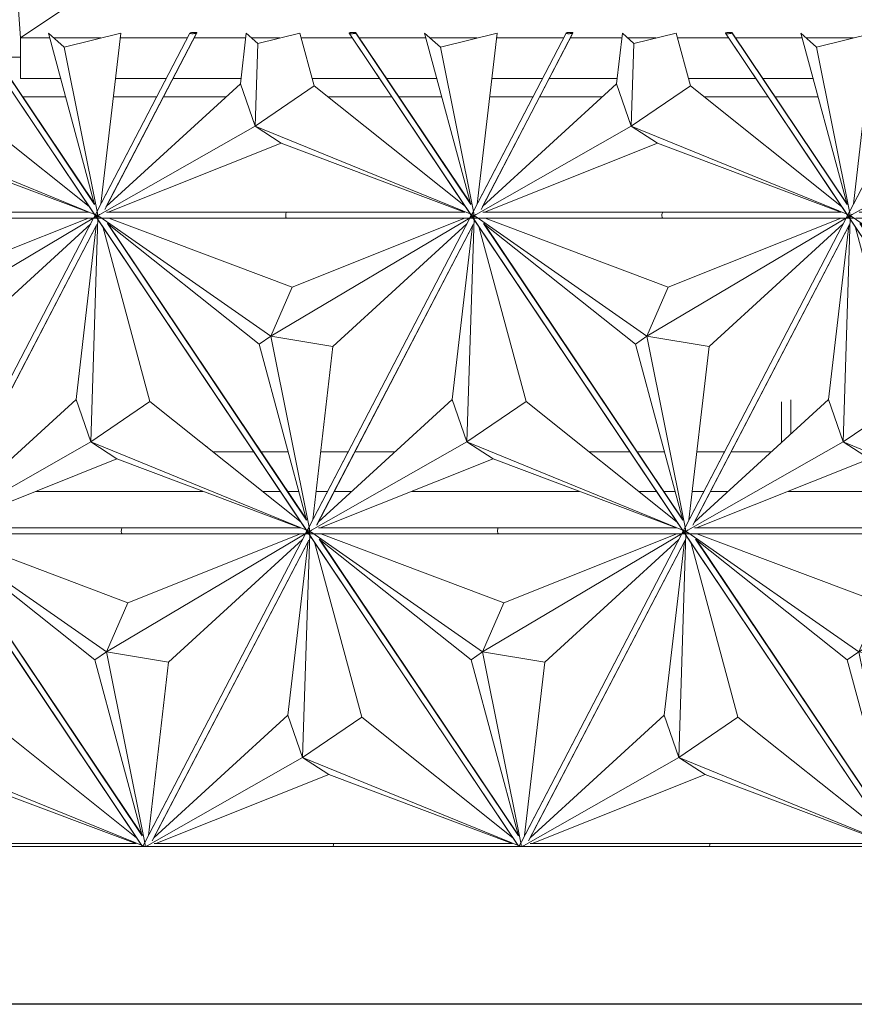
# Model space of a CAD drawing. Header units: inches. Extents: x 424 to 2043, y -237 to 445.
# Tile 277 of 656: x 672.47 to 680.93, y 151.58 to 161.56. Entities that reach past the tile are written whole.
import ezdxf

# ---------------------------------------------------------------- set-up
doc = ezdxf.new("R2010")
doc.units = ezdxf.units.IN
doc.header["$MEASUREMENT"] = 0
for name, color, linetype, lineweight in [('A-FLOR', 192, 'Continuous', 9), ('A-GENM', 13, 'Continuous', 9), ('A-GLAZ-CURT', 52, 'Continuous', 9), ('A-ROOF', 132, 'Continuous', 9), ('A-WALL', 113, 'Continuous', 9)]:
    doc.layers.add(name, color=color, linetype=linetype, lineweight=lineweight)

# ---------------------------------------------------------------- blocks, each defined once
blk = doc.blocks.new('Generic Models 1 - Generic Models 1-135348-West')
at = {"layer": 'A-GENM'}
blk.add_line((-64.3751, 1.6), (-6.1369, 1.6), dxfattribs=at)
blk = doc.blocks.new('Family2 - Family2-V141-West')
at = {"layer": 'A-GLAZ-CURT'}
for p, q in [((-56.9086, 4.8243), (-54.7435, 1.6)), ((-54.9484, 4.83), (-56.775, 4.83)), ((-54.9506, 4.8293), (-56.7577, 4.8293)), ((-53.1435, 4.8293), (-54.9506, 4.8293)), ((-53.1402, 4.83), (-54.9484, 4.83)), ((-56.8428, 4.7831), (-55.1097, 3.5734)), ((-56.8428, 4.7831), (-55.1097, 3.5734)), ((-56.8067, 4.77), (-54.9484, 4.77)), ((-55.2277, 3.4906), (-56.7662, 4.7156)), ((-54.7477, 1.7096), (-56.7662, 4.7156)), ((-54.7453, 1.7104), (-56.7646, 4.7176)), ((-54.8935, 4.0716), (-56.7514, 4.77)), ((-53.0701, 4.7831), (-55.1097, 3.5734)), ((-53.0701, 4.7831), (-55.1097, 3.5734)), ((-54.9484, 4.77), (-53.0931, 4.77)), ((-54.8935, 4.0716), (-53.1409, 4.77)), ((-53.0908, 4.7687), (-54.7133, 1.6535)), ((-54.644, 1.6566), (-53.0568, 4.7042)), ((-54.6288, 1.6871), (-53.0641, 4.6913)), ((-54.4788, 3.468), (-53.1202, 4.7121)), ((-55.1097, 3.5734), (-54.8935, 4.0716)), ((-55.1097, 3.5734), (-54.8935, 4.0716)), ((-55.2277, 3.4906), (-55.1097, 3.5734)), ((-55.1097, 3.5734), (-55.2277, 3.4906)), ((-55.1097, 3.5734), (-54.7181, 1.6189)), ((-54.4788, 3.468), (-55.1097, 3.5734)), ((-55.1097, 3.5734), (-54.7181, 1.6189)), ((-55.1097, 3.5734), (-54.4788, 3.468)), ((-54.7477, 1.7096), (-55.2277, 3.4906)), ((-54.6838, 1.7099), (-54.4788, 3.468))]:
    blk.add_line(p, q, dxfattribs=at)
for start_param, end_param in [(0.222018, 3.141593), (6.243403, 6.505203)]:
    blk.add_ellipse((-54.9484, 4.8), major_axis=(0, 0.03), ratio=0.333723, start_param=start_param, end_param=end_param, dxfattribs=at)
for points, knots in [([(-56.8898, 4.8081), (-56.8884, 4.8071), (-56.885, 4.8048), (-56.8793, 4.8012), (-56.8727, 4.7973), (-56.8659, 4.7934), (-56.8589, 4.7896), (-56.8519, 4.786), (-56.8458, 4.7831), (-56.8421, 4.7814), (-56.8408, 4.7808)], [0.3428238, 0.3428238, 0.3428238, 0.3428238, 0.375, 0.4166667, 0.4583333, 0.5, 0.5416667, 0.5833333, 0.625, 0.6503032, 0.6503032, 0.6503032, 0.6503032]), ([(-53.0264, 4.808), (-53.0279, 4.8071), (-53.0316, 4.8048), (-53.0376, 4.8012), (-53.0441, 4.7973), (-53.0505, 4.7934), (-53.0568, 4.7896), (-53.0627, 4.786), (-53.0679, 4.7829), (-53.071, 4.7811), (-53.0722, 4.7803)], [0.3430836, 0.3430836, 0.3430836, 0.3430836, 0.375, 0.4166667, 0.4583333, 0.5, 0.5416667, 0.5833333, 0.625, 0.6569164, 0.6569164, 0.6569164, 0.6569164]), ([(-54.718, 1.6181), (-54.718, 1.6172), (-54.718, 1.615), (-54.7179, 1.6117), (-54.7178, 1.6069), (-54.7177, 1.6029), (-54.7175, 1.6002), (-54.7175, 1.6)], [-0.6422027, -0.6422027, -0.6422027, -0.6422027, -0.625, -0.6041667, -0.5833333, -0.5416667, -0.537574, -0.537574, -0.537574, -0.537574])]:
    blk.add_open_spline(points, degree=3, knots=knots, dxfattribs=at)
blk = doc.blocks.new('Family2 - Family2-V142-West')
at = {"layer": 'A-GLAZ-CURT'}
for p, q in [((-53.0932, 4.8243), (-50.9281, 1.6)), ((-51.133, 4.83), (-52.9596, 4.83)), ((-51.1352, 4.8293), (-52.9423, 4.8293)), ((-49.3281, 4.8293), (-51.1352, 4.8293)), ((-49.3248, 4.83), (-51.133, 4.83)), ((-53.0274, 4.7831), (-51.2942, 3.5734)), ((-53.0274, 4.7831), (-51.2942, 3.5734)), ((-52.9913, 4.77), (-51.133, 4.77)), ((-51.4123, 3.4906), (-52.9508, 4.7156)), ((-50.9323, 1.7096), (-52.9508, 4.7156)), ((-50.9299, 1.7104), (-52.9492, 4.7176)), ((-51.0781, 4.0716), (-52.936, 4.77)), ((-49.2547, 4.7831), (-51.2942, 3.5734)), ((-49.2547, 4.7831), (-51.2942, 3.5734)), ((-51.133, 4.77), (-49.2777, 4.77)), ((-51.0781, 4.0716), (-49.3255, 4.77)), ((-49.2754, 4.7687), (-50.8979, 1.6535)), ((-50.8286, 1.6566), (-49.2414, 4.7042)), ((-50.8133, 1.6871), (-49.2486, 4.6913)), ((-50.6634, 3.468), (-49.3048, 4.7121)), ((-51.2942, 3.5734), (-51.0781, 4.0716)), ((-51.2942, 3.5734), (-51.0781, 4.0716)), ((-51.4123, 3.4906), (-51.2942, 3.5734)), ((-51.2942, 3.5734), (-51.4123, 3.4906)), ((-51.2942, 3.5734), (-50.9027, 1.6189)), ((-50.6634, 3.468), (-51.2942, 3.5734)), ((-51.2942, 3.5734), (-50.9027, 1.6189)), ((-51.2942, 3.5734), (-50.6634, 3.468)), ((-50.9323, 1.7096), (-51.4123, 3.4906)), ((-50.8684, 1.7099), (-50.6634, 3.468))]:
    blk.add_line(p, q, dxfattribs=at)
for start_param, end_param in [(0.222018, 3.141593), (6.243403, 6.505203)]:
    blk.add_ellipse((-51.133, 4.8), major_axis=(0, 0.03), ratio=0.333723, start_param=start_param, end_param=end_param, dxfattribs=at)
for points, knots in [([(-53.0744, 4.8081), (-53.073, 4.8071), (-53.0696, 4.8048), (-53.0639, 4.8012), (-53.0573, 4.7973), (-53.0505, 4.7934), (-53.0435, 4.7896), (-53.0364, 4.786), (-53.03, 4.7829), (-53.026, 4.7811), (-53.0242, 4.7803)], [0.3428238, 0.3428238, 0.3428238, 0.3428238, 0.375, 0.4166667, 0.4583333, 0.5, 0.5416667, 0.5833333, 0.625, 0.6571762, 0.6571762, 0.6571762, 0.6571762]), ([(-49.2109, 4.808), (-49.2125, 4.8071), (-49.2162, 4.8048), (-49.2222, 4.8012), (-49.2286, 4.7973), (-49.2351, 4.7934), (-49.2413, 4.7896), (-49.2473, 4.786), (-49.2525, 4.7829), (-49.2555, 4.7811), (-49.2568, 4.7803)], [0.3430836, 0.3430836, 0.3430836, 0.3430836, 0.375, 0.4166667, 0.4583333, 0.5, 0.5416667, 0.5833333, 0.625, 0.6569164, 0.6569164, 0.6569164, 0.6569164]), ([(-50.9025, 1.6181), (-50.9025, 1.6172), (-50.9026, 1.615), (-50.9025, 1.6117), (-50.9024, 1.6069), (-50.9023, 1.6029), (-50.9021, 1.6002), (-50.9021, 1.6)], [-0.6422027, -0.6422027, -0.6422027, -0.6422027, -0.625, -0.6041667, -0.5833333, -0.5416667, -0.537574, -0.537574, -0.537574, -0.537574])]:
    blk.add_open_spline(points, degree=3, knots=knots, dxfattribs=at)
blk = doc.blocks.new('Family2 - Family2-V143-West')
at = {"layer": 'A-GLAZ-CURT'}
for p, q in [((-49.2777, 4.8243), (-47.1126, 1.6)), ((-47.3176, 4.83), (-49.1442, 4.83)), ((-47.3198, 4.8293), (-49.1272, 4.8293)), ((-45.5127, 4.8293), (-47.3198, 4.8293)), ((-45.5093, 4.83), (-47.3176, 4.83)), ((-49.212, 4.7831), (-47.4788, 3.5734)), ((-49.212, 4.7831), (-47.4788, 3.5734)), ((-49.1759, 4.77), (-47.3176, 4.77)), ((-47.5968, 3.4906), (-49.1353, 4.7156)), ((-47.1168, 1.7096), (-49.1353, 4.7156)), ((-47.1145, 1.7104), (-49.1338, 4.7176)), ((-47.2627, 4.0716), (-49.1206, 4.77)), ((-45.4392, 4.7831), (-47.4788, 3.5734)), ((-45.4392, 4.7831), (-47.4788, 3.5734)), ((-47.3176, 4.77), (-45.4623, 4.77)), ((-47.2627, 4.0716), (-45.51, 4.77)), ((-45.46, 4.7687), (-47.0824, 1.6535)), ((-47.0132, 1.6566), (-45.4259, 4.7042)), ((-46.9979, 1.6871), (-45.4332, 4.6913)), ((-46.848, 3.468), (-45.4893, 4.7121)), ((-47.4788, 3.5734), (-47.2627, 4.0716)), ((-47.4788, 3.5734), (-47.2627, 4.0716)), ((-47.5968, 3.4906), (-47.4788, 3.5734)), ((-47.4788, 3.5734), (-47.5968, 3.4906)), ((-47.4788, 3.5734), (-47.0872, 1.6189)), ((-46.848, 3.468), (-47.4788, 3.5734)), ((-47.4788, 3.5734), (-47.0872, 1.6189)), ((-47.4788, 3.5734), (-46.848, 3.468)), ((-47.1168, 1.7096), (-47.5968, 3.4906)), ((-47.053, 1.7099), (-46.848, 3.468))]:
    blk.add_line(p, q, dxfattribs=at)
for start_param, end_param in [(0.222018, 3.141593), (6.243403, 6.505203)]:
    blk.add_ellipse((-47.3176, 4.8), major_axis=(0, 0.03), ratio=0.333723, start_param=start_param, end_param=end_param, dxfattribs=at)
for points, knots in [([(-49.2589, 4.8081), (-49.2575, 4.8071), (-49.2541, 4.8048), (-49.2485, 4.8012), (-49.2419, 4.7973), (-49.2351, 4.7934), (-49.2281, 4.7896), (-49.221, 4.786), (-49.2146, 4.7829), (-49.2105, 4.7811), (-49.2088, 4.7803)], [0.3428238, 0.3428238, 0.3428238, 0.3428238, 0.375, 0.4166667, 0.4583333, 0.5, 0.5416667, 0.5833333, 0.625, 0.6571762, 0.6571762, 0.6571762, 0.6571762]), ([(-45.3955, 4.808), (-45.3971, 4.8071), (-45.4008, 4.8048), (-45.4067, 4.8012), (-45.4132, 4.7973), (-45.4196, 4.7934), (-45.4259, 4.7896), (-45.4319, 4.786), (-45.4371, 4.7829), (-45.4401, 4.7811), (-45.4414, 4.7803)], [0.3430836, 0.3430836, 0.3430836, 0.3430836, 0.375, 0.4166667, 0.4583333, 0.5, 0.5416667, 0.5833333, 0.625, 0.6569164, 0.6569164, 0.6569164, 0.6569164]), ([(-47.0871, 1.6181), (-47.0871, 1.6172), (-47.0871, 1.615), (-47.0871, 1.6117), (-47.087, 1.6069), (-47.0868, 1.6029), (-47.0867, 1.6002), (-47.0867, 1.6)], [-0.6422027, -0.6422027, -0.6422027, -0.6422027, -0.625, -0.6041667, -0.5833333, -0.5416667, -0.537574, -0.537574, -0.537574, -0.537574])]:
    blk.add_open_spline(points, degree=3, knots=knots, dxfattribs=at)
blk = doc.blocks.new('Family2 - Family2-154967-West')
at = {"layer": 'A-GLAZ-CURT'}
for p, q in [((-56.8705, 4.8372), (-56.9047, 4.7717)), ((-56.8621, 4.8535), (-56.8695, 4.8392)), ((-56.9063, 4.7687), (-58.5361, 1.6392)), ((-58.4595, 1.6566), (-56.8722, 4.7042)), ((-58.4442, 1.6871), (-56.8795, 4.6913)), ((-56.8795, 4.6913), (-57.0847, 2.932)), ((-56.9356, 2.5007), (-56.8631, 4.7702)), ((-56.9356, 2.5007), (-56.8631, 4.7702)), ((-56.8561, 4.7462), (-54.7598, 1.6243)), ((-54.7477, 1.7096), (-56.7662, 4.7156)), ((-54.7453, 1.7104), (-56.7646, 4.7176)), ((-56.814, 4.6838), (-56.3358, 2.9094)), ((-57.0847, 2.932), (-58.4442, 1.6871)), ((-57.0847, 2.932), (-56.9356, 2.5007)), ((-56.9356, 2.5007), (-57.0847, 2.932)), ((-56.3358, 2.9094), (-56.9356, 2.5007)), ((-56.9356, 2.5007), (-56.3358, 2.9094)), ((-56.3358, 2.9094), (-54.8029, 1.6889)), ((-58.5111, 1.6049), (-56.9356, 2.5007)), ((-58.5111, 1.6049), (-56.9356, 2.5007)), ((-54.7384, 1.6049), (-56.9356, 2.5007)), ((-56.9356, 2.5007), (-56.6699, 2.3284)), ((-54.7384, 1.6049), (-56.9356, 2.5007)), ((-56.9356, 2.5007), (-56.6699, 2.3284)), ((-56.6699, 2.3284), (-58.4244, 1.6293)), ((-56.6699, 2.3284), (-54.8102, 1.6293)), ((-58.5372, 1.6372), (-58.5566, 1.6)), ((-56.615, 1.63), (-58.4417, 1.63)), ((-56.6173, 1.6293), (-58.4244, 1.6293)), ((-54.8102, 1.6293), (-56.6173, 1.6293)), ((-54.8068, 1.63), (-56.615, 1.63))]:
    blk.add_line(p, q, dxfattribs=at)
for start_param, end_param in [(0.222018, 1.571066), (6.243403, 6.505203)]:
    blk.add_ellipse((-56.615, 1.6), major_axis=(0, 0.03), ratio=0.333723, start_param=start_param, end_param=end_param, dxfattribs=at)
for points, knots in [([(-56.8631, 4.7701), (-56.8633, 4.7709), (-56.8636, 4.7728), (-56.864, 4.7758), (-56.8646, 4.7803), (-56.8653, 4.7861), (-56.8659, 4.7934), (-56.8664, 4.8007), (-56.8666, 4.8069), (-56.8667, 4.8117), (-56.8668, 4.815), (-56.8668, 4.8172), (-56.8667, 4.8181)], [-0.6415162, -0.6415162, -0.6415162, -0.6415162, -0.625, -0.6041667, -0.5833333, -0.5416667, -0.5, -0.4583333, -0.4166667, -0.3958333, -0.375, -0.3577973, -0.3577973, -0.3577973, -0.3577973]), ([(-58.5216, 1.6), (-58.521, 1.6004), (-58.5182, 1.6021), (-58.5137, 1.6048), (-58.51, 1.6071), (-58.5084, 1.608)], [0.5705846, 0.5705846, 0.5705846, 0.5705846, 0.58333333, 0.625, 0.65691645, 0.65691645, 0.65691645, 0.65691645]), ([(-54.7285, 1.6), (-54.7292, 1.6004), (-54.7319, 1.6021), (-54.7362, 1.6048), (-54.7396, 1.6071), (-54.741, 1.6081)], [0.5705846, 0.5705846, 0.5705846, 0.5705846, 0.58333333, 0.625, 0.65717622, 0.65717622, 0.65717622, 0.65717622])]:
    blk.add_open_spline(points, degree=3, knots=knots, dxfattribs=at)
blk = doc.blocks.new('Family2 - Family2-V140-West')
at = {"layer": 'A-GLAZ-CURT'}
for p, q in [((-62.8728, 8.0243), (-60.6715, 4.7462)), ((-60.9126, 8.03), (-62.7392, 8.03)), ((-60.9148, 8.0293), (-62.7219, 8.0293)), ((-59.1077, 8.0293), (-60.9148, 8.0293)), ((-59.1044, 8.03), (-60.9126, 8.03)), ((-62.807, 7.9831), (-61.0739, 6.7734)), ((-62.807, 7.9831), (-61.0739, 6.7734)), ((-62.7709, 7.97), (-60.9126, 7.97)), ((-61.1919, 6.6906), (-62.7304, 7.9156)), ((-60.7119, 4.9096), (-62.7304, 7.9156)), ((-60.7095, 4.9104), (-62.7288, 7.9176)), ((-60.8577, 7.2716), (-62.7156, 7.97)), ((-59.0343, 7.9831), (-61.0739, 6.7734)), ((-59.0343, 7.9831), (-61.0739, 6.7734)), ((-60.9126, 7.97), (-59.0573, 7.97)), ((-60.8577, 7.2716), (-59.1051, 7.97)), ((-59.0543, 7.97), (-60.6775, 4.8535)), ((-60.6083, 4.8566), (-59.021, 7.9042)), ((-60.593, 4.8871), (-59.0283, 7.8913)), ((-60.443, 6.668), (-59.0844, 7.9121)), ((-61.0739, 6.7734), (-60.8577, 7.2716)), ((-61.0739, 6.7734), (-60.8577, 7.2716)), ((-61.1919, 6.6906), (-61.0739, 6.7734)), ((-61.0739, 6.7734), (-61.1919, 6.6906)), ((-60.7119, 4.9096), (-61.1919, 6.6906)), ((-61.0739, 6.7734), (-60.6823, 4.8189)), ((-60.443, 6.668), (-61.0739, 6.7734)), ((-61.0739, 6.7734), (-60.6823, 4.8189)), ((-61.0739, 6.7734), (-60.443, 6.668)), ((-60.648, 4.9099), (-60.443, 6.668))]:
    blk.add_line(p, q, dxfattribs=at)
for start_param, end_param in [(0.222018, 3.141593), (6.243403, 6.505203)]:
    blk.add_ellipse((-60.9126, 8), major_axis=(0, 0.03), ratio=0.333723, start_param=start_param, end_param=end_param, dxfattribs=at)
for points, knots in [([(-62.854, 8.0081), (-62.8526, 8.0071), (-62.8492, 8.0048), (-62.8435, 8.0012), (-62.837, 7.9973), (-62.8301, 7.9934), (-62.8231, 7.9896), (-62.8161, 7.986), (-62.8096, 7.9829), (-62.8056, 7.9811), (-62.8039, 7.9803)], [0.3428238, 0.3428238, 0.3428238, 0.3428238, 0.375, 0.4166667, 0.4583333, 0.5, 0.5416667, 0.5833333, 0.625, 0.6571762, 0.6571762, 0.6571762, 0.6571762]), ([(-58.9906, 8.008), (-58.9921, 8.0071), (-58.9959, 8.0048), (-59.0018, 8.0012), (-59.0083, 7.9973), (-59.0147, 7.9934), (-59.021, 7.9896), (-59.0269, 7.986), (-59.0321, 7.9829), (-59.0352, 7.9811), (-59.0364, 7.9803)], [0.3430836, 0.3430836, 0.3430836, 0.3430836, 0.375, 0.4166667, 0.4583333, 0.5, 0.5416667, 0.5833333, 0.625, 0.6569164, 0.6569164, 0.6569164, 0.6569164]), ([(-60.6822, 4.8181), (-60.6822, 4.8172), (-60.6822, 4.815), (-60.6821, 4.8117), (-60.6821, 4.8069), (-60.6818, 4.8007), (-60.6813, 4.7934), (-60.6807, 4.7861), (-60.68, 4.7803), (-60.6795, 4.7758), (-60.679, 4.7728), (-60.6787, 4.7709), (-60.6785, 4.7701)], [-0.6422027, -0.6422027, -0.6422027, -0.6422027, -0.625, -0.6041667, -0.5833333, -0.5416667, -0.5, -0.4583333, -0.4166667, -0.3958333, -0.375, -0.3584838, -0.3584838, -0.3584838, -0.3584838])]:
    blk.add_open_spline(points, degree=3, knots=knots, dxfattribs=at)
blk = doc.blocks.new('Family2 - Family2-V181-West')
at = {"layer": 'A-GLAZ-CURT'}
for p, q in [((-55.2039, 8.0372), (-55.238, 7.9717)), ((-55.1954, 8.0535), (-55.2029, 8.0392)), ((-55.2391, 7.9696), (-56.8695, 4.8392)), ((-56.7928, 4.8566), (-55.2056, 7.9042)), ((-56.7775, 4.8871), (-55.2128, 7.8913)), ((-55.2128, 7.8913), (-55.418, 6.132)), ((-55.2689, 5.7007), (-55.1964, 7.9691)), ((-55.2689, 5.7007), (-55.1964, 7.9691)), ((-55.1895, 7.9462), (-53.0932, 4.8243)), ((-53.0811, 4.9096), (-55.0995, 7.9156)), ((-53.0787, 4.9104), (-55.098, 7.9176)), ((-55.1473, 7.8838), (-54.6691, 6.1094)), ((-55.418, 6.132), (-56.7775, 4.8871)), ((-55.418, 6.132), (-55.2689, 5.7007)), ((-55.2689, 5.7007), (-55.418, 6.132)), ((-54.6691, 6.1094), (-55.2689, 5.7007)), ((-55.2689, 5.7007), (-54.6691, 6.1094)), ((-54.6691, 6.1094), (-53.1362, 4.8889)), ((-56.8436, 4.8054), (-55.2689, 5.7007)), ((-56.8436, 4.8054), (-55.2689, 5.7007)), ((-53.0717, 4.8049), (-55.2689, 5.7007)), ((-55.2689, 5.7007), (-55.0033, 5.5284)), ((-53.0717, 4.8049), (-55.2689, 5.7007)), ((-55.2689, 5.7007), (-55.0033, 5.5284)), ((-55.0033, 5.5284), (-56.7577, 4.8293)), ((-55.0033, 5.5284), (-53.1435, 4.8293)), ((-56.8705, 4.8372), (-56.9047, 4.7717)), ((-54.9484, 4.83), (-56.775, 4.83)), ((-54.9506, 4.8293), (-56.7577, 4.8293)), ((-53.1435, 4.8293), (-54.9506, 4.8293)), ((-53.1402, 4.83), (-54.9484, 4.83)), ((-56.9055, 4.77), (-56.8241, 4.77)), ((-56.8212, 4.77), (-54.9484, 4.77)), ((-54.9484, 4.77), (-53.0931, 4.77)), ((-53.0907, 4.77), (-53.0087, 4.77)), ((-53.0058, 4.77), (-52.9913, 4.77))]:
    blk.add_line(p, q, dxfattribs=at)
for start_param, end_param in [(0.222018, 3.141593), (6.243403, 6.505203)]:
    blk.add_ellipse((-54.9484, 4.8), major_axis=(0, 0.03), ratio=0.333723, start_param=start_param, end_param=end_param, dxfattribs=at)
for points, knots in [([(-55.1965, 7.9701), (-55.1966, 7.9709), (-55.1969, 7.9728), (-55.1974, 7.9758), (-55.198, 7.9803), (-55.1986, 7.9861), (-55.1993, 7.9934), (-55.1997, 8.0007), (-55.2, 8.0069), (-55.2001, 8.0117), (-55.2001, 8.015), (-55.2001, 8.0172), (-55.2001, 8.0181)], [-0.6415162, -0.6415162, -0.6415162, -0.6415162, -0.625, -0.6041667, -0.5833333, -0.5416667, -0.5, -0.4583333, -0.4166667, -0.3958333, -0.375, -0.3577973, -0.3577973, -0.3577973, -0.3577973]), ([(-56.8877, 4.7803), (-56.8864, 4.7811), (-56.8833, 4.7829), (-56.8782, 4.786), (-56.8722, 4.7896), (-56.8659, 4.7934), (-56.8595, 4.7973), (-56.853, 4.8012), (-56.8467, 4.805), (-56.8427, 4.8075), (-56.8408, 4.8086)], [0.3430836, 0.3430836, 0.3430836, 0.3430836, 0.375, 0.4166667, 0.4583333, 0.5, 0.5416667, 0.5833333, 0.625, 0.6634343, 0.6634343, 0.6634343, 0.6634343]), ([(-53.0242, 4.7803), (-53.026, 4.7811), (-53.03, 4.7829), (-53.0364, 4.786), (-53.0435, 4.7896), (-53.0505, 4.7934), (-53.0573, 4.7973), (-53.0639, 4.8012), (-53.0696, 4.8048), (-53.073, 4.8071), (-53.0744, 4.8081)], [0.3428238, 0.3428238, 0.3428238, 0.3428238, 0.375, 0.4166667, 0.4583333, 0.5, 0.5416667, 0.5833333, 0.625, 0.6571762, 0.6571762, 0.6571762, 0.6571762])]:
    blk.add_open_spline(points, degree=3, knots=knots, dxfattribs=at)
blk = doc.blocks.new('Family2 - Family2-V163-West')
at = {"layer": 'A-GLAZ-CURT'}
for p, q in [((-17.0497, 8.0372), (-17.0838, 7.9717)), ((-17.0412, 8.0535), (-17.0486, 8.0392)), ((-17.0849, 7.9696), (-18.7153, 4.8392)), ((-18.6386, 4.8566), (-17.0513, 7.9042)), ((-18.6233, 4.8871), (-17.0586, 7.8913)), ((-17.0586, 7.8913), (-17.2638, 6.132)), ((-17.1147, 5.7007), (-17.0422, 7.9691)), ((-17.1147, 5.7007), (-17.0422, 7.9691)), ((-17.0352, 7.9462), (-14.9389, 4.8243)), ((-14.9268, 4.9096), (-16.9453, 7.9156)), ((-14.9245, 4.9104), (-16.9438, 7.9176)), ((-16.9931, 7.8838), (-16.5149, 6.1094)), ((-17.2638, 6.132), (-18.6233, 4.8871)), ((-17.2638, 6.132), (-17.1147, 5.7007)), ((-17.1147, 5.7007), (-17.2638, 6.132)), ((-16.5149, 6.1094), (-17.1147, 5.7007)), ((-17.1147, 5.7007), (-16.5149, 6.1094)), ((-16.5149, 6.1094), (-14.982, 4.8889)), ((-18.6894, 4.8054), (-17.1147, 5.7007)), ((-18.6894, 4.8054), (-17.1147, 5.7007)), ((-14.9175, 4.8049), (-17.1147, 5.7007)), ((-17.1147, 5.7007), (-16.8491, 5.5284)), ((-14.9175, 4.8049), (-17.1147, 5.7007)), ((-17.1147, 5.7007), (-16.8491, 5.5284)), ((-16.8491, 5.5284), (-18.6035, 4.8293)), ((-16.8491, 5.5284), (-14.9893, 4.8293)), ((-18.7163, 4.8372), (-18.7505, 4.7717)), ((-16.7942, 4.83), (-18.6208, 4.83)), ((-16.7964, 4.8293), (-18.6035, 4.8293)), ((-14.9893, 4.8293), (-16.7964, 4.8293)), ((-14.986, 4.83), (-16.7942, 4.83)), ((-18.7513, 4.77), (-18.6699, 4.77)), ((-18.667, 4.77), (-16.7942, 4.77)), ((-16.7942, 4.77), (-14.9389, 4.77)), ((-14.9365, 4.77), (-14.8544, 4.77)), ((-14.8516, 4.77), (-14.8371, 4.77))]:
    blk.add_line(p, q, dxfattribs=at)
for start_param, end_param in [(0.222018, 3.141593), (6.243403, 6.505203)]:
    blk.add_ellipse((-16.7942, 4.8), major_axis=(0, 0.03), ratio=0.333723, start_param=start_param, end_param=end_param, dxfattribs=at)
for points, knots in [([(-17.0423, 7.9701), (-17.0424, 7.9709), (-17.0427, 7.9728), (-17.0432, 7.9758), (-17.0438, 7.9803), (-17.0444, 7.9861), (-17.0451, 7.9934), (-17.0455, 8.0007), (-17.0458, 8.0069), (-17.0459, 8.0117), (-17.0459, 8.015), (-17.0459, 8.0172), (-17.0459, 8.0181)], [-0.6415162, -0.6415162, -0.6415162, -0.6415162, -0.625, -0.6041667, -0.5833333, -0.5416667, -0.5, -0.4583333, -0.4166667, -0.3958333, -0.375, -0.3577973, -0.3577973, -0.3577973, -0.3577973]), ([(-18.7334, 4.7803), (-18.7322, 4.7811), (-18.7291, 4.7829), (-18.7239, 4.786), (-18.718, 4.7896), (-18.7117, 4.7934), (-18.7053, 4.7973), (-18.6988, 4.8012), (-18.6929, 4.8048), (-18.6891, 4.8071), (-18.6876, 4.808)], [0.3430836, 0.3430836, 0.3430836, 0.3430836, 0.375, 0.4166667, 0.4583333, 0.5, 0.5416667, 0.5833333, 0.625, 0.6569164, 0.6569164, 0.6569164, 0.6569164]), ([(-14.87, 4.7803), (-14.8717, 4.7811), (-14.8758, 4.7829), (-14.8822, 4.786), (-14.8893, 4.7896), (-14.8963, 4.7934), (-14.9031, 4.7973), (-14.9097, 4.8012), (-14.9153, 4.8048), (-14.9187, 4.8071), (-14.9201, 4.8081)], [0.3428238, 0.3428238, 0.3428238, 0.3428238, 0.375, 0.4166667, 0.4583333, 0.5, 0.5416667, 0.5833333, 0.625, 0.6571762, 0.6571762, 0.6571762, 0.6571762])]:
    blk.add_open_spline(points, degree=3, knots=knots, dxfattribs=at)
blk = doc.blocks.new('Family2 - Family2-V182-West')
at = {"layer": 'A-GLAZ-CURT'}
for p, q in [((-47.5731, 8.0372), (-47.6072, 7.9717)), ((-47.5646, 8.0535), (-47.5717, 8.0398)), ((-47.6083, 7.9696), (-49.2387, 4.8392)), ((-49.162, 4.8566), (-47.5747, 7.9042)), ((-49.1467, 4.8871), (-47.582, 7.8913)), ((-47.582, 7.8913), (-47.7872, 6.132)), ((-47.6381, 5.7007), (-47.5656, 7.9691)), ((-47.6381, 5.7007), (-47.5656, 7.9691)), ((-47.5586, 7.9462), (-45.4623, 4.8243)), ((-45.4502, 4.9096), (-47.4687, 7.9156)), ((-45.4479, 4.9104), (-47.4671, 7.9176)), ((-47.5165, 7.8838), (-47.0383, 6.1094)), ((-47.7872, 6.132), (-49.1467, 4.8871)), ((-47.7872, 6.132), (-47.6381, 5.7007)), ((-47.6381, 5.7007), (-47.7872, 6.132)), ((-47.0383, 6.1094), (-47.6381, 5.7007)), ((-47.6381, 5.7007), (-47.0383, 6.1094)), ((-47.0383, 6.1094), (-45.5054, 4.8889)), ((-49.2128, 4.8054), (-47.6381, 5.7007)), ((-49.2128, 4.8054), (-47.6381, 5.7007)), ((-45.4409, 4.8049), (-47.6381, 5.7007)), ((-47.6381, 5.7007), (-47.3724, 5.5284)), ((-45.4409, 4.8049), (-47.6381, 5.7007)), ((-47.6381, 5.7007), (-47.3724, 5.5284)), ((-47.3724, 5.5284), (-49.1272, 4.8291)), ((-47.3724, 5.5284), (-45.5127, 4.8293)), ((-49.2397, 4.8372), (-49.2738, 4.7717)), ((-47.3176, 4.83), (-49.1442, 4.83)), ((-47.3198, 4.8293), (-49.1272, 4.8293)), ((-45.5127, 4.8293), (-47.3198, 4.8293)), ((-45.5093, 4.83), (-47.3176, 4.83)), ((-49.2747, 4.77), (-49.1932, 4.77)), ((-49.1904, 4.77), (-47.3176, 4.77)), ((-47.3176, 4.77), (-45.4623, 4.77)), ((-45.4599, 4.77), (-45.3778, 4.77)), ((-45.3749, 4.77), (-45.3604, 4.77))]:
    blk.add_line(p, q, dxfattribs=at)
for start_param, end_param in [(0.222018, 3.141593), (6.243403, 6.505203)]:
    blk.add_ellipse((-47.3176, 4.8), major_axis=(0, 0.03), ratio=0.333723, start_param=start_param, end_param=end_param, dxfattribs=at)
for points, knots in [([(-47.5656, 7.9701), (-47.5658, 7.9709), (-47.5661, 7.9728), (-47.5665, 7.9758), (-47.5671, 7.9803), (-47.5678, 7.9861), (-47.5684, 7.9934), (-47.5689, 8.0007), (-47.5691, 8.0069), (-47.5692, 8.0117), (-47.5693, 8.015), (-47.5693, 8.0172), (-47.5693, 8.0181)], [-0.6415162, -0.6415162, -0.6415162, -0.6415162, -0.625, -0.6041667, -0.5833333, -0.5416667, -0.5, -0.4583333, -0.4166667, -0.3958333, -0.375, -0.3577973, -0.3577973, -0.3577973, -0.3577973]), ([(-49.2568, 4.7803), (-49.2555, 4.7811), (-49.2525, 4.7829), (-49.2473, 4.786), (-49.2413, 4.7896), (-49.2351, 4.7934), (-49.2286, 4.7973), (-49.2222, 4.8012), (-49.2162, 4.8048), (-49.2125, 4.8071), (-49.2109, 4.808)], [0.3430836, 0.3430836, 0.3430836, 0.3430836, 0.375, 0.4166667, 0.4583333, 0.5, 0.5416667, 0.5833333, 0.625, 0.6569164, 0.6569164, 0.6569164, 0.6569164]), ([(-45.3934, 4.7803), (-45.3951, 4.7811), (-45.3991, 4.7829), (-45.4056, 4.786), (-45.4126, 4.7896), (-45.4196, 4.7934), (-45.4265, 4.7973), (-45.433, 4.8012), (-45.4387, 4.8048), (-45.4421, 4.8071), (-45.4435, 4.8081)], [0.3428238, 0.3428238, 0.3428238, 0.3428238, 0.375, 0.4166667, 0.4583333, 0.5, 0.5416667, 0.5833333, 0.625, 0.6571762, 0.6571762, 0.6571762, 0.6571762])]:
    blk.add_open_spline(points, degree=3, knots=knots, dxfattribs=at)
blk = doc.blocks.new('Family2 - Family2-V164-West')
at = {"layer": 'A-GLAZ-CURT'}
for p, q in [((-13.2343, 8.0372), (-13.2684, 7.9717)), ((-13.2258, 8.0535), (-13.2332, 8.0392)), ((-13.2695, 7.9696), (-14.8999, 4.8392)), ((-14.8232, 4.8566), (-13.2359, 7.9042)), ((-14.8079, 4.8871), (-13.2432, 7.8913)), ((-13.2432, 7.8913), (-13.4484, 6.132)), ((-13.2993, 5.7007), (-13.2268, 7.9691)), ((-13.2993, 5.7007), (-13.2268, 7.9691)), ((-13.2198, 7.9462), (-11.1235, 4.8243)), ((-11.1114, 4.9096), (-13.1299, 7.9156)), ((-11.1091, 4.9104), (-13.1283, 7.9176)), ((-13.1777, 7.8838), (-12.6995, 6.1094)), ((-13.4484, 6.132), (-14.8079, 4.8871)), ((-13.4484, 6.132), (-13.2993, 5.7007)), ((-13.2993, 5.7007), (-13.4484, 6.132)), ((-12.6995, 6.1094), (-13.2993, 5.7007)), ((-13.2993, 5.7007), (-12.6995, 6.1094)), ((-12.6995, 6.1094), (-11.1666, 4.8889)), ((-14.8748, 4.8049), (-13.2993, 5.7007)), ((-14.8748, 4.8049), (-13.2993, 5.7007)), ((-11.1021, 4.8049), (-13.2993, 5.7007)), ((-13.2993, 5.7007), (-13.0336, 5.5284)), ((-11.1021, 4.8049), (-13.2993, 5.7007)), ((-13.2993, 5.7007), (-13.0336, 5.5284)), ((-13.0336, 5.5284), (-14.7881, 4.8293)), ((-13.0336, 5.5284), (-11.1739, 4.8293)), ((-14.9009, 4.8372), (-14.935, 4.7717)), ((-12.9788, 4.83), (-14.8054, 4.83)), ((-12.981, 4.8293), (-14.7881, 4.8293)), ((-11.1739, 4.8293), (-12.981, 4.8293)), ((-11.1705, 4.83), (-12.9788, 4.83)), ((-14.9359, 4.77), (-14.8544, 4.77)), ((-14.8516, 4.77), (-12.9788, 4.77)), ((-12.9788, 4.77), (-11.1235, 4.77)), ((-11.1211, 4.77), (-11.039, 4.77)), ((-11.0361, 4.77), (-11.0216, 4.77))]:
    blk.add_line(p, q, dxfattribs=at)
for start_param, end_param in [(0.222018, 3.141593), (6.243403, 6.505203)]:
    blk.add_ellipse((-12.9788, 4.8), major_axis=(0, 0.03), ratio=0.333723, start_param=start_param, end_param=end_param, dxfattribs=at)
for points, knots in [([(-13.2268, 7.9701), (-13.227, 7.9709), (-13.2273, 7.9728), (-13.2278, 7.9758), (-13.2283, 7.9803), (-13.229, 7.9861), (-13.2296, 7.9934), (-13.2301, 8.0007), (-13.2303, 8.0069), (-13.2304, 8.0117), (-13.2305, 8.015), (-13.2305, 8.0172), (-13.2305, 8.0181)], [-0.6415162, -0.6415162, -0.6415162, -0.6415162, -0.625, -0.6041667, -0.5833333, -0.5416667, -0.5, -0.4583333, -0.4166667, -0.3958333, -0.375, -0.3577973, -0.3577973, -0.3577973, -0.3577973]), ([(-14.918, 4.7803), (-14.9167, 4.7811), (-14.9137, 4.7829), (-14.9085, 4.786), (-14.9025, 4.7896), (-14.8963, 4.7934), (-14.8898, 4.7973), (-14.8834, 4.8012), (-14.8774, 4.8048), (-14.8737, 4.8071), (-14.8721, 4.808)], [0.3430836, 0.3430836, 0.3430836, 0.3430836, 0.375, 0.4166667, 0.4583333, 0.5, 0.5416667, 0.5833333, 0.625, 0.6569164, 0.6569164, 0.6569164, 0.6569164]), ([(-11.0546, 4.7803), (-11.0563, 4.7811), (-11.0603, 4.7829), (-11.0668, 4.786), (-11.0738, 4.7896), (-11.0808, 4.7934), (-11.0877, 4.7973), (-11.0942, 4.8012), (-11.0999, 4.8048), (-11.1033, 4.8071), (-11.1047, 4.8081)], [0.3428238, 0.3428238, 0.3428238, 0.3428238, 0.375, 0.4166667, 0.4583333, 0.5, 0.5416667, 0.5833333, 0.625, 0.6571762, 0.6571762, 0.6571762, 0.6571762])]:
    blk.add_open_spline(points, degree=3, knots=knots, dxfattribs=at)

msp = doc.modelspace()

# ---------------------------------------------------------------- linework, layer by layer
msp.add_line((767.6909, 151.577), (653.0366, 151.577))
at = {"layer": 'A-FLOR'}
for p, q in [((672.232, 161.177), (672.4809, 161.177)), ((672.9359, 160.777), (672.4989, 160.777)), ((673.8618, 160.777), (673.4212, 160.777)), ((674.5645, 160.777), (673.9291, 160.777)), ((676.2442, 160.777), (675.595, 160.777)), ((676.7513, 160.777), (676.3135, 160.777)), ((677.6772, 160.777), (677.2367, 160.777)), ((678.38, 160.777), (677.7445, 160.777)), ((680.0596, 160.777), (679.4104, 160.777)), ((680.5667, 160.777), (680.1289, 160.777)), ((674.4307, 157.177), (674.8463, 157.177)), ((674.918, 157.177), (675.193, 157.177)), ((675.5234, 157.177), (675.8023, 157.177)), ((675.8698, 157.177), (676.2765, 157.177)), ((678.2462, 157.177), (678.6617, 157.177)), ((678.7334, 157.177), (679.0084, 157.177)), ((679.3388, 157.177), (679.6177, 157.177)), ((679.6852, 157.177), (680.0919, 157.177)), ((674.3297, 156.777), (672.6327, 156.777)), ((675.1149, 156.777), (674.9331, 156.777)), ((675.3003, 156.777), (675.1849, 156.777)), ((675.594, 156.777), (675.4767, 156.777)), ((675.8397, 156.777), (675.6611, 156.777)), ((678.1451, 156.777), (676.4481, 156.777)), ((678.9303, 156.777), (678.7485, 156.777)), ((679.1157, 156.777), (679.0003, 156.777)), ((679.4094, 156.777), (679.2921, 156.777)), ((679.6551, 156.777), (679.4765, 156.777)), ((681.9605, 156.777), (680.2636, 156.777))]:
    msp.add_line(p, q, dxfattribs=at)
at = {"layer": 'A-GLAZ-CURT'}
for p, q in [((671.0694, 162.8013), (673.2706, 159.5232)), ((673.2302, 159.6866), (671.2117, 162.6926)), ((673.2326, 159.6874), (671.2133, 162.6946)), ((673.2302, 159.6866), (672.7623, 161.4229)), ((672.7623, 161.4229), (672.9221, 161.2816)), ((673.4966, 161.4229), (672.9221, 161.2816)), ((674.1975, 161.4217), (673.2572, 159.6163)), ((674.1975, 161.4217), (673.2646, 159.6305)), ((673.2941, 159.6869), (673.4966, 161.4229)), ((673.3339, 159.6336), (674.2665, 161.4242)), ((673.3339, 159.6336), (674.2665, 161.4242)), ((673.3492, 159.6641), (674.2652, 161.4229)), ((673.3492, 159.6641), (674.2652, 161.4229)), ((674.7686, 161.4229), (674.7087, 160.909)), ((674.8846, 161.3181), (674.7686, 161.4229)), ((674.8846, 161.3181), (675.313, 161.4229)), ((675.313, 161.4229), (675.4576, 160.8864)), ((675.8121, 161.4203), (677.086, 159.5232)), ((675.8121, 161.4203), (677.0336, 159.6013)), ((677.0457, 159.6866), (675.8797, 161.4229)), ((677.0457, 159.6866), (675.8797, 161.4229)), ((677.048, 159.6874), (675.8809, 161.4255)), ((677.048, 159.6874), (675.8809, 161.4255)), ((677.0457, 159.6866), (676.5777, 161.4229)), ((676.5777, 161.4229), (676.7376, 161.2816)), ((677.312, 161.4229), (676.7376, 161.2816)), ((678.013, 161.4217), (677.0729, 159.6168)), ((678.013, 161.4217), (677.0801, 159.6305)), ((677.1095, 159.6869), (677.312, 161.4229)), ((677.1493, 159.6336), (678.0819, 161.4242)), ((677.1493, 159.6336), (678.0819, 161.4242)), ((677.1646, 159.6641), (678.0806, 161.4229)), ((677.1646, 159.6641), (678.0806, 161.4229)), ((678.5841, 161.4229), (678.5241, 160.909)), ((678.7001, 161.3181), (678.5841, 161.4229)), ((678.7001, 161.3181), (679.1284, 161.4229)), ((679.1284, 161.4229), (679.273, 160.8864)), ((679.6275, 161.4203), (680.9015, 159.5232)), ((679.6275, 161.4203), (680.849, 159.6013)), ((680.8611, 159.6866), (679.6952, 161.4229)), ((680.8611, 159.6866), (679.6952, 161.4229)), ((680.8634, 159.6874), (679.6963, 161.4255)), ((680.8634, 159.6874), (679.6963, 161.4255)), ((680.8611, 159.6866), (680.3931, 161.4229)), ((680.3931, 161.4229), (680.553, 161.2816)), ((681.1274, 161.4229), (680.553, 161.2816)), ((681.8284, 161.4217), (680.8883, 159.6168)), ((681.8284, 161.4217), (680.8955, 159.6305)), ((680.925, 159.6869), (681.1274, 161.4229)), ((674.8578, 160.4778), (674.8846, 161.3181)), ((674.8578, 160.4778), (674.8846, 161.3181)), ((678.6732, 160.4778), (678.7001, 161.3181)), ((678.6732, 160.4778), (678.7001, 161.3181)), ((672.9221, 161.2816), (673.2598, 159.5959)), ((672.9221, 161.2816), (673.2598, 159.5959)), ((676.7376, 161.2816), (677.0753, 159.5959)), ((676.7376, 161.2816), (677.0753, 159.5959)), ((680.553, 161.2816), (680.8907, 159.5959)), ((680.553, 161.2816), (680.8907, 159.5959)), ((674.7087, 160.909), (673.3492, 159.6641)), ((674.8578, 160.4778), (674.7087, 160.909)), ((674.7087, 160.909), (674.8578, 160.4778)), ((678.5241, 160.909), (677.1646, 159.6641)), ((678.6732, 160.4778), (678.5241, 160.909)), ((678.5241, 160.909), (678.6732, 160.4778)), ((674.8578, 160.4778), (675.4576, 160.8864)), ((675.4576, 160.8864), (674.8578, 160.4778)), ((675.4576, 160.8864), (676.9905, 159.6659)), ((678.6732, 160.4778), (679.273, 160.8864)), ((679.273, 160.8864), (678.6732, 160.4778)), ((679.273, 160.8864), (680.8059, 159.6659)), ((673.2831, 159.5824), (674.8578, 160.4778)), ((673.2831, 159.5824), (674.8578, 160.4778)), ((674.8578, 160.4778), (675.1234, 160.3054)), ((674.8578, 160.4778), (675.1234, 160.3054)), ((677.055, 159.582), (674.8578, 160.4778)), ((677.055, 159.582), (674.8578, 160.4778)), ((677.0985, 159.5824), (678.6732, 160.4778)), ((677.0985, 159.5824), (678.6732, 160.4778)), ((678.6732, 160.4778), (678.9389, 160.3054)), ((678.6732, 160.4778), (678.9389, 160.3054)), ((680.8698, 159.5822), (678.6732, 160.4778)), ((680.8698, 159.5822), (678.6732, 160.4778)), ((680.914, 159.5824), (682.4886, 160.4778)), ((680.914, 159.5824), (682.4886, 160.4778)), ((675.1234, 160.3054), (673.369, 159.6063)), ((675.1234, 160.3054), (676.9832, 159.6063)), ((678.9389, 160.3054), (677.1844, 159.6063)), ((678.9389, 160.3054), (680.7986, 159.6063)), ((673.2562, 159.6143), (673.222, 159.5487)), ((675.1783, 159.607), (673.3517, 159.607)), ((675.1761, 159.6063), (673.369, 159.6063)), ((676.9832, 159.6063), (675.1761, 159.6063)), ((676.9865, 159.607), (675.1783, 159.607)), ((677.0716, 159.6143), (677.0375, 159.5487)), ((678.9937, 159.607), (677.1671, 159.607)), ((678.9915, 159.6063), (677.1844, 159.6063)), ((680.7986, 159.6063), (678.9915, 159.6063)), ((680.802, 159.607), (678.9937, 159.607)), ((680.887, 159.6143), (680.8529, 159.5487)), ((673.2212, 159.547), (673.3026, 159.547)), ((673.3055, 159.547), (675.1783, 159.547)), ((675.1783, 159.547), (677.0336, 159.547)), ((677.036, 159.547), (677.118, 159.547)), ((677.0366, 159.547), (677.118, 159.547)), ((677.1209, 159.547), (677.1354, 159.547)), ((677.1209, 159.547), (678.9937, 159.547)), ((678.9937, 159.547), (680.849, 159.547)), ((680.8514, 159.547), (680.9335, 159.547)), ((680.852, 159.547), (680.9335, 159.547))]:
    msp.add_line(p, q, dxfattribs=at)
at = {"layer": 'A-GLAZ-CURT', "flags": 128}
for points in [[(674.2652, 161.4229), (674.2622, 161.4215), (674.2577, 161.4201), (674.2519, 161.4188), (674.2451, 161.4178), (674.2376, 161.417), (674.2299, 161.4165), (674.2222, 161.4163), (674.2151, 161.4165), (674.2088, 161.417), (674.2036, 161.4178), (674.1999, 161.4188), (674.1978, 161.4201), (674.1974, 161.4215), (674.1988, 161.4229)], [(674.2652, 161.4229), (674.2622, 161.4215), (674.2577, 161.4201), (674.2519, 161.4188), (674.2451, 161.4178), (674.2376, 161.417), (674.2299, 161.4165), (674.2222, 161.4163), (674.2151, 161.4165), (674.2088, 161.417), (674.2036, 161.4178), (674.1999, 161.4188), (674.1978, 161.4201), (674.1974, 161.4215), (674.1988, 161.4229)], [(674.1988, 161.4229), (674.2018, 161.4244), (674.2063, 161.4258), (674.2121, 161.4271), (674.2189, 161.4281), (674.2264, 161.4289), (674.2341, 161.4294), (674.2418, 161.4295), (674.2489, 161.4294), (674.2552, 161.4289), (674.2603, 161.4281), (674.2641, 161.4271), (674.2662, 161.4258), (674.2666, 161.4244), (674.2652, 161.4229)], [(674.1988, 161.4229), (674.2018, 161.4244), (674.2063, 161.4258), (674.2121, 161.4271), (674.2189, 161.4281), (674.2264, 161.4289), (674.2341, 161.4294), (674.2418, 161.4295), (674.2489, 161.4294), (674.2552, 161.4289), (674.2603, 161.4281), (674.2641, 161.4271), (674.2662, 161.4258), (674.2666, 161.4244), (674.2652, 161.4229)], [(675.8797, 161.4229), (675.8767, 161.4215), (675.8722, 161.4201), (675.8664, 161.4188), (675.8596, 161.4178), (675.8521, 161.417), (675.8444, 161.4165), (675.8367, 161.4163), (675.8296, 161.4165), (675.8233, 161.417), (675.8181, 161.4178), (675.8144, 161.4188), (675.8123, 161.4201), (675.8119, 161.4215), (675.8133, 161.4229)], [(675.8797, 161.4229), (675.8767, 161.4215), (675.8722, 161.4201), (675.8664, 161.4188), (675.8596, 161.4178), (675.8521, 161.417), (675.8444, 161.4165), (675.8367, 161.4163), (675.8296, 161.4165), (675.8233, 161.417), (675.8181, 161.4178), (675.8144, 161.4188), (675.8123, 161.4201), (675.8119, 161.4215), (675.8133, 161.4229)], [(675.8133, 161.4229), (675.8163, 161.4244), (675.8208, 161.4258), (675.8266, 161.4271), (675.8334, 161.4281), (675.8409, 161.4289), (675.8486, 161.4294), (675.8563, 161.4295), (675.8634, 161.4294), (675.8697, 161.4289), (675.8749, 161.4281), (675.8786, 161.4271), (675.8807, 161.4258), (675.8811, 161.4244), (675.8797, 161.4229)], [(675.8133, 161.4229), (675.8163, 161.4244), (675.8208, 161.4258), (675.8266, 161.4271), (675.8334, 161.4281), (675.8409, 161.4289), (675.8486, 161.4294), (675.8563, 161.4295), (675.8634, 161.4294), (675.8697, 161.4289), (675.8749, 161.4281), (675.8786, 161.4271), (675.8807, 161.4258), (675.8811, 161.4244), (675.8797, 161.4229)], [(678.0806, 161.4229), (678.0776, 161.4215), (678.0731, 161.4201), (678.0673, 161.4188), (678.0605, 161.4178), (678.053, 161.417), (678.0453, 161.4165), (678.0377, 161.4163), (678.0305, 161.4165), (678.0242, 161.417), (678.0191, 161.4178), (678.0154, 161.4188), (678.0132, 161.4201), (678.0129, 161.4215), (678.0142, 161.4229)], [(678.0806, 161.4229), (678.0776, 161.4215), (678.0731, 161.4201), (678.0673, 161.4188), (678.0605, 161.4178), (678.053, 161.417), (678.0453, 161.4165), (678.0377, 161.4163), (678.0305, 161.4165), (678.0242, 161.417), (678.0191, 161.4178), (678.0154, 161.4188), (678.0132, 161.4201), (678.0129, 161.4215), (678.0142, 161.4229)], [(678.0142, 161.4229), (678.0172, 161.4244), (678.0217, 161.4258), (678.0275, 161.4271), (678.0343, 161.4281), (678.0418, 161.4289), (678.0495, 161.4294), (678.0572, 161.4295), (678.0643, 161.4294), (678.0706, 161.4289), (678.0758, 161.4281), (678.0795, 161.4271), (678.0816, 161.4258), (678.082, 161.4244), (678.0806, 161.4229)], [(678.0142, 161.4229), (678.0172, 161.4244), (678.0217, 161.4258), (678.0275, 161.4271), (678.0343, 161.4281), (678.0418, 161.4289), (678.0495, 161.4294), (678.0572, 161.4295), (678.0643, 161.4294), (678.0706, 161.4289), (678.0758, 161.4281), (678.0795, 161.4271), (678.0816, 161.4258), (678.082, 161.4244), (678.0806, 161.4229)], [(679.6952, 161.4229), (679.6921, 161.4215), (679.6876, 161.4201), (679.6818, 161.4188), (679.675, 161.4178), (679.6675, 161.417), (679.6598, 161.4165), (679.6522, 161.4163), (679.645, 161.4165), (679.6387, 161.417), (679.6336, 161.4178), (679.6299, 161.4188), (679.6277, 161.4201), (679.6274, 161.4215), (679.6287, 161.4229)], [(679.6952, 161.4229), (679.6921, 161.4215), (679.6876, 161.4201), (679.6818, 161.4188), (679.675, 161.4178), (679.6675, 161.417), (679.6598, 161.4165), (679.6522, 161.4163), (679.645, 161.4165), (679.6387, 161.417), (679.6336, 161.4178), (679.6299, 161.4188), (679.6277, 161.4201), (679.6274, 161.4215), (679.6287, 161.4229)], [(679.6287, 161.4229), (679.6317, 161.4244), (679.6362, 161.4258), (679.642, 161.4271), (679.6488, 161.4281), (679.6563, 161.4289), (679.6641, 161.4294), (679.6717, 161.4295), (679.6788, 161.4294), (679.6851, 161.4289), (679.6903, 161.4281), (679.694, 161.4271), (679.6961, 161.4258), (679.6965, 161.4244), (679.6952, 161.4229)], [(679.6287, 161.4229), (679.6317, 161.4244), (679.6362, 161.4258), (679.642, 161.4271), (679.6488, 161.4281), (679.6563, 161.4289), (679.6641, 161.4294), (679.6717, 161.4295), (679.6788, 161.4294), (679.6851, 161.4289), (679.6903, 161.4281), (679.694, 161.4271), (679.6961, 161.4258), (679.6965, 161.4244), (679.6952, 161.4229)]]:
    msp.add_lwpolyline(points, dxfattribs=at)
at = {"layer": 'A-GLAZ-CURT'}
for centre, start_param, end_param in [((675.1783, 159.577), 0.222018, 3.141593), ((675.1783, 159.577), 6.243403, 6.505203), ((678.9937, 159.577), 0.222018, 3.141593), ((678.9937, 159.577), 6.243403, 6.505203)]:
    msp.add_ellipse(centre, major_axis=(0, 0.03), ratio=0.333723, start_param=start_param, end_param=end_param, dxfattribs=at)
for points, knots in [([(673.2391, 159.5574), (673.2403, 159.5581), (673.2434, 159.5599), (673.2486, 159.563), (673.2545, 159.5666), (673.2608, 159.5704), (673.2672, 159.5743), (673.2737, 159.5782), (673.2796, 159.5818), (673.2834, 159.5841), (673.2849, 159.5851)], [0.3430836, 0.3430836, 0.3430836, 0.3430836, 0.375, 0.4166667, 0.4583333, 0.5, 0.5416667, 0.5833333, 0.625, 0.6569164, 0.6569164, 0.6569164, 0.6569164]), ([(673.26, 159.5952), (673.26, 159.5942), (673.26, 159.5921), (673.26, 159.5887), (673.2601, 159.5839), (673.2603, 159.5778), (673.2608, 159.5704), (673.2614, 159.5632), (673.2621, 159.5573), (673.2627, 159.5529), (673.2631, 159.5498), (673.2635, 159.5479), (673.2636, 159.5471)], [-0.6422027, -0.6422027, -0.6422027, -0.6422027, -0.625, -0.6041667, -0.5833333, -0.5416667, -0.5, -0.4583333, -0.4166667, -0.3958333, -0.375, -0.3584838, -0.3584838, -0.3584838, -0.3584838]), ([(677.1025, 159.5573), (677.1008, 159.5581), (677.0967, 159.5599), (677.0903, 159.563), (677.0832, 159.5666), (677.0762, 159.5704), (677.0694, 159.5743), (677.0628, 159.5782), (677.0572, 159.5818), (677.0538, 159.5841), (677.0524, 159.5851)], [0.3428238, 0.3428238, 0.3428238, 0.3428238, 0.375, 0.4166667, 0.4583333, 0.5, 0.5416667, 0.5833333, 0.625, 0.6571762, 0.6571762, 0.6571762, 0.6571762]), ([(677.0545, 159.5574), (677.0558, 159.5581), (677.0588, 159.5599), (677.064, 159.563), (677.07, 159.5666), (677.0762, 159.5704), (677.0827, 159.5743), (677.0891, 159.5782), (677.0951, 159.5818), (677.0988, 159.5841), (677.1004, 159.5851)], [0.3430836, 0.3430836, 0.3430836, 0.3430836, 0.375, 0.4166667, 0.4583333, 0.5, 0.5416667, 0.5833333, 0.625, 0.6569164, 0.6569164, 0.6569164, 0.6569164]), ([(677.0754, 159.5952), (677.0754, 159.5942), (677.0754, 159.5921), (677.0754, 159.5887), (677.0755, 159.5839), (677.0758, 159.5778), (677.0762, 159.5704), (677.0769, 159.5632), (677.0775, 159.5573), (677.0781, 159.5529), (677.0786, 159.5498), (677.0789, 159.5479), (677.079, 159.5471)], [-0.6422027, -0.6422027, -0.6422027, -0.6422027, -0.625, -0.6041667, -0.5833333, -0.5416667, -0.5, -0.4583333, -0.4166667, -0.3958333, -0.375, -0.3584838, -0.3584838, -0.3584838, -0.3584838]), ([(680.9179, 159.5573), (680.9162, 159.5581), (680.9122, 159.5599), (680.9057, 159.563), (680.8987, 159.5666), (680.8916, 159.5704), (680.8848, 159.5743), (680.8783, 159.5782), (680.8726, 159.5818), (680.8692, 159.5841), (680.8678, 159.5851)], [0.3428238, 0.3428238, 0.3428238, 0.3428238, 0.375, 0.4166667, 0.4583333, 0.5, 0.5416667, 0.5833333, 0.625, 0.6571762, 0.6571762, 0.6571762, 0.6571762]), ([(680.8699, 159.5574), (680.8712, 159.5581), (680.8742, 159.5599), (680.8794, 159.563), (680.8854, 159.5666), (680.8916, 159.5704), (680.8981, 159.5743), (680.9046, 159.5782), (680.9105, 159.5818), (680.9142, 159.5841), (680.9158, 159.5851)], [0.3430836, 0.3430836, 0.3430836, 0.3430836, 0.375, 0.4166667, 0.4583333, 0.5, 0.5416667, 0.5833333, 0.625, 0.6569164, 0.6569164, 0.6569164, 0.6569164]), ([(680.8908, 159.5952), (680.8908, 159.5942), (680.8908, 159.5921), (680.8909, 159.5887), (680.8909, 159.5839), (680.8912, 159.5778), (680.8916, 159.5704), (680.8923, 159.5632), (680.8929, 159.5573), (680.8935, 159.5529), (680.894, 159.5498), (680.8943, 159.5479), (680.8944, 159.5471)], [-0.6422027, -0.6422027, -0.6422027, -0.6422027, -0.625, -0.6041667, -0.5833333, -0.5416667, -0.5, -0.4583333, -0.4166667, -0.3958333, -0.375, -0.3584838, -0.3584838, -0.3584838, -0.3584838])]:
    msp.add_open_spline(points, degree=3, knots=knots, dxfattribs=at)
at = {"layer": 'A-ROOF'}
for p, q in [((672.4809, 161.3734), (672.4809, 160.9633)), ((672.8861, 160.9633), (672.4809, 160.9633)), ((673.9588, 160.9633), (673.4433, 160.9633)), ((674.7149, 160.9633), (674.026, 160.9633)), ((676.1191, 160.9633), (675.4373, 160.9633)), ((676.7015, 160.9633), (676.1886, 160.9633)), ((677.7743, 160.9633), (677.2587, 160.9633)), ((678.5303, 160.9633), (677.8413, 160.9633)), ((679.9345, 160.9633), (679.2527, 160.9633)), ((680.5169, 160.9633), (680.004, 160.9633))]:
    msp.add_line(p, q, dxfattribs=at)
at = {"layer": 'A-WALL'}
for p, q in [((672.4809, 161.3734), (674.0698, 162.4482)), ((672.4809, 161.3734), (672.4561, 161.7018)), ((672.7757, 161.3734), (672.4809, 161.3734)), ((673.2952, 161.3734), (672.8183, 161.3734)), ((674.1724, 161.3734), (673.4908, 161.3734)), ((674.7629, 161.3734), (674.24, 161.3734)), ((675.1104, 161.3734), (674.8235, 161.3734)), ((675.8437, 161.3734), (675.3263, 161.3734)), ((676.5911, 161.3734), (675.9159, 161.3734)), ((677.1106, 161.3734), (676.6337, 161.3734)), ((677.9878, 161.3734), (677.3062, 161.3734)), ((678.5783, 161.3734), (678.0554, 161.3734)), ((678.9259, 161.3734), (678.6389, 161.3734)), ((679.6591, 161.3734), (679.1418, 161.3734)), ((680.4065, 161.3734), (679.7313, 161.3734)), ((680.926, 161.3734), (680.4492, 161.3734)), ((680.1977, 157.2739), (680.1977, 157.6858)), ((680.2904, 157.7051), (680.2904, 157.3588)), ((674.3683, 157.2357), (674.3683, 157.2268))]:
    msp.add_line(p, q, dxfattribs=at)

# ---------------------------------------------------------------- block references
at = {"layer": 'A-GENM'}
msp.add_blockref('Generic Models 1 - Generic Models 1-135348-West', (728.4601, 151.577), dxfattribs=at)
at = {"layer": 'A-GLAZ-CURT'}
for name, p in [('Family2 - Family2-V164-West', (684.3417, 154.777)), ('Family2 - Family2-V140-West', (732.2755, 151.577)), ('Family2 - Family2-V181-West', (728.4601, 151.577)), ('Family2 - Family2-V140-West', (736.0909, 151.577)), ('Family2 - Family2-V163-West', (694.1213, 151.577)), ('Family2 - Family2-V140-West', (739.9063, 151.577)), ('Family2 - Family2-V182-West', (728.4601, 151.577)), ('Family2 - Family2-V140-West', (743.7218, 151.577)), ('Family2 - Family2-154967-West', (728.4601, 151.577)), ('Family2 - Family2-154967-West', (732.2755, 151.577)), ('Family2 - Family2-154967-West', (736.0909, 151.577)), ('Family2 - Family2-V141-West', (728.4601, 151.577)), ('Family2 - Family2-V142-West', (728.4601, 151.577)), ('Family2 - Family2-V143-West', (728.4601, 151.577))]:
    msp.add_blockref(name, p, dxfattribs=at)

doc.saveas('drawing.dxf')
